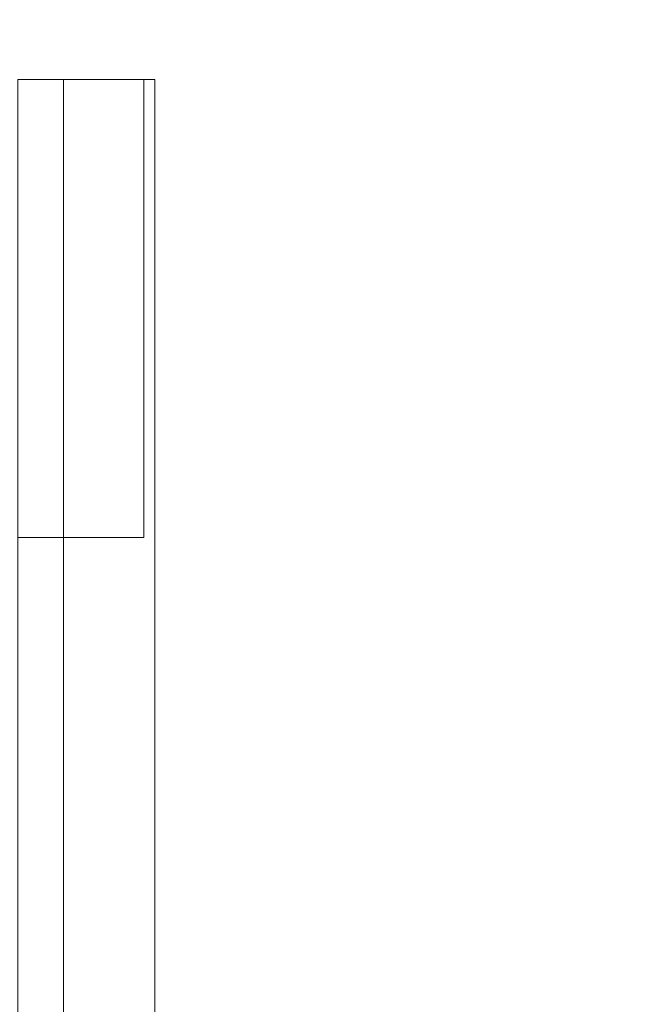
# Model space of a CAD drawing. Header units: inches. Extents: x -412 to -304, y -62 to 18.
# Tile 285 of 656: x -360.296 to -359.756, y -28.739 to -27.892. Entities that reach past the tile are written whole.
import ezdxf

# ---------------------------------------------------------------- set-up
doc = ezdxf.new("R2010")
doc.units = ezdxf.units.IN
doc.header["$LTSCALE"] = 32
doc.header["$MEASUREMENT"] = 0
doc.linetypes.add('Dash Style-1', pattern=[0.083328, 0.041656, -0.041672])
for name, color, linetype, lineweight in [('Black', 7, 'Continuous', 18), ('DashLineFill', 7, 'Dash Style-1', 13), ('Drawing', 7, 'Continuous', 18), ('Metal_HtAdjMech', 7, 'Continuous', 18), ('None', 7, 'Continuous', 18), ('SolidLine', 7, 'Continuous', 15), ('Wood_1-H', 7, 'Continuous', 13)]:
    doc.layers.add(name, color=color, linetype=linetype, lineweight=lineweight)

# ---------------------------------------------------------------- blocks, each defined once
blk = doc.blocks.new('Group-20')
at = {"layer": 'Black'}
for points in [[(-34.54794, 16.53613, 28.9791), (34.54794, 16.53613, 28.9791), (34.54794, -16.53613, 28.9791), (-34.54794, -16.53613, 28.9791)], [(-34.54794, 16.53613, 27.70079), (34.54794, 16.53613, 27.70079), (34.54794, -16.53613, 27.70079), (-34.54794, -16.53613, 27.70079)]]:
    blk.add_3dface(points, dxfattribs=at)
at = {"layer": 'Wood_1-H'}
for points in [[(-35.96494, 17.95313, 28.99879), (35.96494, 17.95313, 28.99879), (35.96494, -17.95313, 28.99879), (-35.96494, -17.95313, 28.99879)], [(-35.96494, 17.95313, 28.9791), (35.96494, 17.95313, 28.9791), (35.96494, -17.95313, 28.9791), (-35.96494, -17.95313, 28.9791)]]:
    blk.add_3dface(points, dxfattribs=at)
blk = doc.blocks.new('MpHtAdjTrough-1095 (3D)')
at = {"layer": 'Black'}
for points in [[(-17.3622, -4.05467, -1.5537), (17.3622, -4.05467, -1.5537), (17.3622, 2.5995, -3.97562), (-17.3622, 2.5995, -3.97562)], [(-17.3622, 2.59168, -4.03646), (17.3622, 2.59168, -4.03646), (17.3622, -4.07513, -1.60994), (-17.3622, -4.07513, -1.60994)]]:
    blk.add_3dface(points, dxfattribs=at)
blk = doc.blocks.new('TEK04-FrameB (3D)')
at = {"layer": 'Metal_HtAdjMech'}
for points, invisible_edges in [([(0, -0.37745, 10.11826), (20.57087, -0.37745, 10.11826), (20.57087, -0.37402, 10.11811), (0, -0.37402, 10.11811)], 1), ([(0, -0.38085, 10.11871), (20.57087, -0.38085, 10.11871), (20.57087, -0.37745, 10.11826), (0, -0.37745, 10.11826)], 5), ([(0, -0.38421, 10.11945), (20.57087, -0.38421, 10.11945), (20.57087, -0.38085, 10.11871), (0, -0.38085, 10.11871)], 5), ([(20.57087, -0.37745, 11.53528), (8.57283, -0.37745, 11.53528), (8.57283, -0.37402, 11.53543), (20.17717, -0.37402, 11.53543)], 9), ([(8.57283, -0.37745, 11.53528), (20.57087, -0.37745, 11.53528), (20.57087, -0.38085, 11.53483), (8.57283, -0.38085, 11.53483)], 5), ([(8.57283, -0.38085, 11.53483), (20.57087, -0.38085, 11.53483), (20.57087, -0.38421, 11.53409), (8.57283, -0.38421, 11.53409)], 5), ([(9.25197, -0.37402, 10.03937), (20.57087, -0.37402, 10.03937), (20.57087, -0.38431, 10.03982), (9.25197, -0.38431, 10.03982)], 4), ([(20.17717, -0.37402, 11.61417), (19.74409, -0.37402, 11.61417), (19.74409, -0.38431, 11.61372), (20.17717, -0.38431, 11.61372)], 4), ([(20.17717, -0.37402, 11.53543), (20.57087, -0.37402, 11.53543), (20.57087, -0.37745, 11.53528)], 8), ([(20.17717, -0.37402, 11.53543), (20.17717, -0.45753, 11.57958), (20.17717, -0.46449, 11.57198), (20.17717, -0.47077, 11.56381)], 9), ([(20.17717, -0.37402, 11.53543), (20.17717, -0.44176, 11.59281), (20.17717, -0.44994, 11.58654), (20.17717, -0.45753, 11.57958)], 9), ([(20.17717, -0.37402, 11.53543), (20.17717, -0.42393, 11.60311), (20.17717, -0.43307, 11.59835), (20.17717, -0.44176, 11.59281)], 9), ([(20.17717, -0.37402, 11.53543), (20.17717, -0.39453, 11.61238), (20.17717, -0.40458, 11.61015)], 9), ([(20.17717, -0.40458, 11.61015), (20.17717, -0.41441, 11.60705), (20.17717, -0.42393, 11.60311), (20.17717, -0.37402, 11.53543)], 12), ([(20.17717, -0.37402, 11.53543), (20.17717, -0.37402, 11.61417), (20.17717, -0.38431, 11.61372), (20.17717, -0.39453, 11.61238)], 9), ([(20.17717, -0.47077, 11.56381), (20.17717, -0.4763, 11.55512), (20.17717, -0.48106, 11.54598), (20.17717, -0.37402, 11.53543)], 12), ([(20.17717, -0.48106, 11.54598), (20.17717, -0.4824, 11.54299), (20.17717, -0.4824, 11.53543), (20.17717, -0.37402, 11.53543)], 8), ([(20.57087, -0.37402, 10.11811), (20.57087, -0.37745, 10.11826), (20.57087, -0.38431, 10.03982), (20.57087, -0.37402, 10.03937)], 10), ([(20.57087, -0.37745, 11.53528), (20.57087, -0.37402, 11.53543), (20.57087, -0.4824, 11.53543)], 8), ([(20.57087, -0.37745, 10.11826), (20.57087, -0.38085, 10.11871), (20.57087, -0.39453, 10.04116), (20.57087, -0.38431, 10.03982)], 10), ([(20.57087, -0.38085, 11.53483), (20.57087, -0.37745, 11.53528), (20.57087, -0.4824, 11.53543)], 10), ([(20.57087, -0.40458, 10.04339), (20.57087, -0.39453, 10.04116), (20.57087, -0.38085, 10.11871), (20.57087, -0.38421, 10.11945)], 10), ([(20.57087, -0.38421, 11.53409), (20.57087, -0.38085, 11.53483), (20.57087, -0.4824, 11.53543)], 10), ([(0, -0.38748, 10.12048), (20.57087, -0.38748, 10.12048), (20.57087, -0.38421, 10.11945), (0, -0.38421, 10.11945)], 5), ([(0, -0.39065, 10.1218), (20.57087, -0.39065, 10.1218), (20.57087, -0.38748, 10.12048), (0, -0.38748, 10.12048)], 5), ([(8.57283, -0.38421, 11.53409), (20.57087, -0.38421, 11.53409), (20.57087, -0.38748, 11.53306), (8.57283, -0.38748, 11.53306)], 5), ([(8.57283, -0.38748, 11.53306), (20.57087, -0.38748, 11.53306), (20.57087, -0.39065, 11.53174), (8.57283, -0.39065, 11.53174)], 5), ([(9.25197, -0.38431, 10.03982), (20.57087, -0.38431, 10.03982), (20.57087, -0.39453, 10.04116), (9.25197, -0.39453, 10.04116)], 5), ([(20.17717, -0.38431, 11.61372), (19.74409, -0.38431, 11.61372), (19.74409, -0.39453, 11.61238), (20.17717, -0.39453, 11.61238)], 5), ([(20.57087, -0.4824, 11.53543), (20.57087, -0.38748, 11.53306), (20.57087, -0.38421, 11.53409)], 9), ([(20.57087, -0.38421, 10.11945), (20.57087, -0.38748, 10.12048), (20.57087, -0.41441, 10.04649), (20.57087, -0.40458, 10.04339)], 10), ([(20.57087, -0.42393, 10.05044), (20.57087, -0.41441, 10.04649), (20.57087, -0.38748, 10.12048), (20.57087, -0.39065, 10.1218)], 10), ([(20.57087, -0.39065, 11.53174), (20.57087, -0.38748, 11.53306), (20.57087, -0.4824, 11.53543)], 10), ([(0, -0.3937, 10.12338), (20.57087, -0.3937, 10.12338), (20.57087, -0.39065, 10.1218), (0, -0.39065, 10.1218)], 5), ([(0, -0.3966, 10.12523), (20.57087, -0.3966, 10.12523), (20.57087, -0.3937, 10.12338), (0, -0.3937, 10.12338)], 5), ([(0, -0.39932, 10.12732), (20.57087, -0.39932, 10.12732), (20.57087, -0.3966, 10.12523), (0, -0.3966, 10.12523)], 5), ([(8.57283, -0.39065, 11.53174), (20.57087, -0.39065, 11.53174), (20.57087, -0.3937, 11.53016), (8.57283, -0.3937, 11.53016)], 5), ([(8.57283, -0.3937, 11.53016), (20.57087, -0.3937, 11.53016), (20.57087, -0.3966, 11.52831), (8.57283, -0.3966, 11.52831)], 5), ([(8.57283, -0.3966, 11.52831), (20.57087, -0.3966, 11.52831), (20.57087, -0.39932, 11.52622), (8.57283, -0.39932, 11.52622)], 5), ([(9.25197, -0.39453, 10.04116), (20.57087, -0.39453, 10.04116), (20.57087, -0.40458, 10.04339), (9.25197, -0.40458, 10.04339)], 5), ([(20.17717, -0.39453, 11.61238), (19.74409, -0.39453, 11.61238), (19.74409, -0.40458, 11.61015), (20.17717, -0.40458, 11.61015)], 5), ([(20.57087, -0.4824, 11.53543), (20.57087, -0.3937, 11.53016), (20.57087, -0.39065, 11.53174)], 9), ([(20.57087, -0.39065, 10.1218), (20.57087, -0.3937, 10.12338), (20.57087, -0.43307, 10.05519), (20.57087, -0.42393, 10.05044)], 10), ([(20.57087, -0.44176, 10.06073), (20.57087, -0.43307, 10.05519), (20.57087, -0.3937, 10.12338), (20.57087, -0.3966, 10.12523)], 10), ([(20.57087, -0.3966, 11.52831), (20.57087, -0.3937, 11.53016), (20.57087, -0.4824, 11.53543)], 10), ([(20.57087, -0.4824, 11.53543), (20.57087, -0.39932, 11.52622), (20.57087, -0.3966, 11.52831)], 9), ([(20.57087, -0.3966, 10.12523), (20.57087, -0.39932, 10.12732), (20.57087, -0.44994, 10.067), (20.57087, -0.44176, 10.06073)], 10), ([(0, -0.40185, 10.12964), (20.57087, -0.40185, 10.12964), (20.57087, -0.39932, 10.12732), (0, -0.39932, 10.12732)], 5), ([(0, -0.40417, 10.13217), (20.57087, -0.40417, 10.13217), (20.57087, -0.40185, 10.12964), (0, -0.40185, 10.12964)], 5), ([(0, -0.40627, 10.1349), (20.57087, -0.40627, 10.1349), (20.57087, -0.40417, 10.13217), (0, -0.40417, 10.13217)], 5), ([(0, -0.40811, 10.1378), (20.57087, -0.40811, 10.1378), (20.57087, -0.40627, 10.1349), (0, -0.40627, 10.1349)], 5), ([(8.57283, -0.39932, 11.52622), (20.57087, -0.39932, 11.52622), (20.57087, -0.40185, 11.5239), (8.57283, -0.40185, 11.5239)], 5), ([(8.57283, -0.40185, 11.5239), (20.57087, -0.40185, 11.5239), (20.57087, -0.40417, 11.52137), (8.57283, -0.40417, 11.52137)], 5), ([(8.57283, -0.40417, 11.52137), (20.57087, -0.40417, 11.52137), (20.57087, -0.40627, 11.51864), (8.57283, -0.40627, 11.51864)], 5), ([(8.57283, -0.40627, 11.51864), (20.57087, -0.40627, 11.51864), (20.57087, -0.40811, 11.51575), (8.57283, -0.40811, 11.51575)], 5), ([(9.25197, -0.40458, 10.04339), (20.57087, -0.40458, 10.04339), (20.57087, -0.41441, 10.04649), (9.25197, -0.41441, 10.04649)], 5), ([(20.17717, -0.40458, 11.61015), (19.74409, -0.40458, 11.61015), (19.74409, -0.41441, 11.60705), (20.17717, -0.41441, 11.60705)], 5), ([(20.57087, -0.45753, 10.07396), (20.57087, -0.44994, 10.067), (20.57087, -0.39932, 10.12732), (20.57087, -0.40185, 10.12964)], 10), ([(20.57087, -0.40185, 11.5239), (20.57087, -0.39932, 11.52622), (20.57087, -0.4824, 11.53543)], 10), ([(20.57087, -0.4824, 11.53543), (20.57087, -0.40417, 11.52137), (20.57087, -0.40185, 11.5239)], 9), ([(20.57087, -0.40185, 10.12964), (20.57087, -0.40417, 10.13217), (20.57087, -0.46449, 10.08156), (20.57087, -0.45753, 10.07396)], 10), ([(20.57087, -0.40627, 11.51864), (20.57087, -0.40417, 11.52137), (20.57087, -0.4824, 11.53543)], 10), ([(20.57087, -0.40417, 10.13217), (20.57087, -0.40627, 10.1349), (20.57087, -0.47077, 10.08974), (20.57087, -0.46449, 10.08156)], 10), ([(20.57087, -0.4824, 11.53543), (20.57087, -0.40811, 11.51575), (20.57087, -0.40627, 11.51864)], 9), ([(20.57087, -0.4763, 10.09843), (20.57087, -0.47077, 10.08974), (20.57087, -0.40627, 10.1349), (20.57087, -0.40811, 10.1378)], 10), ([(0, -0.4097, 10.14084), (20.57087, -0.4097, 10.14084), (20.57087, -0.40811, 10.1378), (0, -0.40811, 10.1378)], 5), ([(0, -0.41101, 10.14401), (20.57087, -0.41101, 10.14401), (20.57087, -0.4097, 10.14084), (0, -0.4097, 10.14084)], 5), ([(0, -0.41204, 10.14729), (20.57087, -0.41204, 10.14729), (20.57087, -0.41101, 10.14401), (0, -0.41101, 10.14401)], 5), ([(0, -0.41279, 10.15064), (20.57087, -0.41279, 10.15064), (20.57087, -0.41204, 10.14729), (0, -0.41204, 10.14729)], 5), ([(0, -0.41324, 10.15405), (20.57087, -0.41324, 10.15405), (20.57087, -0.41279, 10.15064), (0, -0.41279, 10.15064)], 5), ([(20.57087, -0.41324, 10.15405), (0, -0.41324, 10.15405), (7.81988, -0.41339, 10.15748), (12.99705, -0.41339, 10.15748)], 11), ([(8.57283, -0.40811, 11.51575), (20.57087, -0.40811, 11.51575), (20.57087, -0.4097, 11.5127), (8.57283, -0.4097, 11.5127)], 5), ([(8.57283, -0.4097, 11.5127), (20.57087, -0.4097, 11.5127), (20.57087, -0.41101, 11.50953), (8.57283, -0.41101, 11.50953)], 5), ([(8.57283, -0.41101, 11.50953), (20.57087, -0.41101, 11.50953), (20.57087, -0.41204, 11.50625), (8.57283, -0.41204, 11.50625)], 5), ([(8.57283, -0.41204, 11.50625), (20.57087, -0.41204, 11.50625), (20.57087, -0.41279, 11.5029), (8.57283, -0.41279, 11.5029)], 5), ([(8.57283, -0.41279, 11.5029), (20.57087, -0.41279, 11.5029), (20.57087, -0.41324, 11.49949), (8.57283, -0.41324, 11.49949)], 5), ([(8.57283, -0.41324, 11.49949), (20.57087, -0.41324, 11.49949), (18.0561, -0.41339, 11.49606), (12.99705, -0.41339, 11.49606)], 11), ([(9.25197, -0.41441, 10.04649), (20.57087, -0.41441, 10.04649), (20.57087, -0.42393, 10.05044), (9.25197, -0.42393, 10.05044)], 5), ([(20.57087, -0.41324, 10.15405), (12.99705, -0.41339, 10.15748), (18.0561, -0.41339, 10.15748)], 9), ([(20.57087, -0.41324, 10.15405), (18.0561, -0.41339, 10.15748), (19.14862, -0.41339, 10.15748)], 9), ([(20.57087, -0.41324, 11.49949), (19.14862, -0.41339, 11.49606), (18.0561, -0.41339, 11.49606)], 9), ([(19.14862, -0.41339, 10.15748), (20.26575, -0.41339, 10.15748), (20.57087, -0.41324, 10.15405)], 10), ([(20.26575, -0.41339, 11.49606), (19.14862, -0.41339, 11.49606), (20.57087, -0.41324, 11.49949)], 10), ([(19.78346, -0.41339, 11.00394), (19.76802, -0.41339, 11.00326), (19.14862, -0.41339, 11.33858), (20.26575, -0.41339, 11.33858)], 14), ([(20.26575, -0.41339, 10.15748), (19.14862, -0.41339, 10.15748), (19.76802, -0.41339, 10.65028), (19.78346, -0.41339, 10.64961)], 10), ([(19.14862, -0.41339, 11.49606), (20.26575, -0.41339, 11.49606), (20.26575, -0.41339, 11.33858), (19.14862, -0.41339, 11.33858)], 14), ([(20.17717, -0.41441, 11.60705), (19.74409, -0.41441, 11.60705), (19.74409, -0.42393, 11.60311), (20.17717, -0.42393, 11.60311)], 5), ([(19.76802, -0.41339, 10.65028), (19.76802, -0.49213, 10.65028), (19.78346, -0.49213, 10.64961), (19.78346, -0.41339, 10.64961)], 5), ([(19.78346, -0.41339, 11.00394), (19.78346, -0.49213, 11.00394), (19.76802, -0.49213, 11.00326), (19.76802, -0.41339, 11.00326)], 5), ([(20.26575, -0.41339, 11.33858), (19.79891, -0.41339, 11.00326), (19.78346, -0.41339, 11.00394)], 9), ([(19.78346, -0.41339, 10.64961), (19.79891, -0.41339, 10.65028), (20.26575, -0.41339, 10.15748)], 10), ([(19.78346, -0.41339, 10.64961), (19.78346, -0.49213, 10.64961), (19.79891, -0.49213, 10.65028), (19.79891, -0.41339, 10.65028)], 5), ([(19.79891, -0.41339, 11.00326), (19.79891, -0.49213, 11.00326), (19.78346, -0.49213, 11.00394), (19.78346, -0.41339, 11.00394)], 5), ([(20.26575, -0.41339, 11.33858), (19.81423, -0.41339, 11.00125), (19.79891, -0.41339, 11.00326)], 9), ([(19.79891, -0.41339, 10.65028), (19.81423, -0.41339, 10.6523), (20.26575, -0.41339, 10.15748)], 10), ([(19.79891, -0.41339, 10.65028), (19.79891, -0.49213, 10.65028), (19.81423, -0.49213, 10.6523), (19.81423, -0.41339, 10.6523)], 5), ([(19.81423, -0.41339, 11.00125), (19.81423, -0.49213, 11.00125), (19.79891, -0.49213, 11.00326), (19.79891, -0.41339, 11.00326)], 5), ([(19.82932, -0.41339, 10.9979), (19.81423, -0.41339, 11.00125), (20.26575, -0.41339, 11.33858)], 10), ([(20.26575, -0.41339, 10.15748), (19.81423, -0.41339, 10.6523), (19.82932, -0.41339, 10.65564)], 9), ([(19.81423, -0.41339, 10.6523), (19.81423, -0.49213, 10.6523), (19.82932, -0.49213, 10.65564), (19.82932, -0.41339, 10.65564)], 5), ([(19.82932, -0.41339, 10.9979), (19.82932, -0.49213, 10.9979), (19.81423, -0.49213, 11.00125), (19.81423, -0.41339, 11.00125)], 5), ([(20.26575, -0.41339, 11.33858), (19.84406, -0.41339, 10.99325), (19.82932, -0.41339, 10.9979)], 9), ([(19.82932, -0.41339, 10.65564), (19.84406, -0.41339, 10.66029), (20.26575, -0.41339, 10.15748)], 10), ([(19.82932, -0.41339, 10.65564), (19.82932, -0.49213, 10.65564), (19.84406, -0.49213, 10.66029), (19.84406, -0.41339, 10.66029)], 5), ([(19.84406, -0.41339, 10.99325), (19.84406, -0.49213, 10.99325), (19.82932, -0.49213, 10.9979), (19.82932, -0.41339, 10.9979)], 5), ([(19.85834, -0.41339, 10.98734), (19.84406, -0.41339, 10.99325), (20.26575, -0.41339, 11.33858)], 10), ([(20.26575, -0.41339, 10.15748), (19.84406, -0.41339, 10.66029), (19.85834, -0.41339, 10.66621)], 9), ([(19.84406, -0.41339, 10.66029), (19.84406, -0.49213, 10.66029), (19.85834, -0.49213, 10.66621), (19.85834, -0.41339, 10.66621)], 5), ([(19.85834, -0.41339, 10.98734), (19.85834, -0.49213, 10.98734), (19.84406, -0.49213, 10.99325), (19.84406, -0.41339, 10.99325)], 5), ([(20.26575, -0.41339, 11.33858), (19.87205, -0.41339, 10.9802), (19.85834, -0.41339, 10.98734)], 9), ([(19.85834, -0.41339, 10.66621), (19.87205, -0.41339, 10.67334), (20.26575, -0.41339, 10.15748)], 10), ([(19.85834, -0.41339, 10.66621), (19.85834, -0.49213, 10.66621), (19.87205, -0.49213, 10.67334), (19.87205, -0.41339, 10.67334)], 5), ([(19.87205, -0.41339, 10.9802), (19.87205, -0.49213, 10.9802), (19.85834, -0.49213, 10.98734), (19.85834, -0.41339, 10.98734)], 5), ([(20.26575, -0.41339, 11.33858), (19.88508, -0.41339, 10.9719), (19.87205, -0.41339, 10.9802)], 9), ([(20.26575, -0.41339, 10.15748), (19.87205, -0.41339, 10.67334), (19.88508, -0.41339, 10.68165)], 9), ([(19.87205, -0.41339, 10.67334), (19.87205, -0.49213, 10.67334), (19.88508, -0.49213, 10.68165), (19.88508, -0.41339, 10.68165)], 5), ([(19.88508, -0.41339, 10.9719), (19.88508, -0.49213, 10.9719), (19.87205, -0.49213, 10.9802), (19.87205, -0.41339, 10.9802)], 5), ([(19.89734, -0.41339, 10.96249), (19.88508, -0.41339, 10.9719), (20.26575, -0.41339, 11.33858)], 10), ([(19.88508, -0.41339, 10.68165), (19.89734, -0.41339, 10.69106), (20.26575, -0.41339, 10.15748)], 10), ([(19.88508, -0.41339, 10.68165), (19.88508, -0.49213, 10.68165), (19.89734, -0.49213, 10.69106), (19.89734, -0.41339, 10.69106)], 5), ([(19.89734, -0.41339, 10.96249), (19.89734, -0.49213, 10.96249), (19.88508, -0.49213, 10.9719), (19.88508, -0.41339, 10.9719)], 5), ([(20.26575, -0.41339, 11.33858), (20.26575, -0.41339, 10.95965), (19.90045, -0.41339, 10.95965), (19.89734, -0.41339, 10.96249)], 11), ([(19.89734, -0.41339, 10.69106), (19.90874, -0.41339, 10.7015), (20.26575, -0.41339, 10.15748)], 10), ([(19.89734, -0.41339, 10.69106), (19.89734, -0.49213, 10.69106), (19.90874, -0.49213, 10.7015), (19.90874, -0.41339, 10.7015)], 5), ([(19.90045, -0.49213, 10.95965), (19.89734, -0.49213, 10.96249), (19.89734, -0.41339, 10.96249), (19.90045, -0.41339, 10.95965)], 10), ([(19.90874, -0.41339, 10.95205), (19.90045, -0.41339, 10.95965), (20.26575, -0.41339, 10.95965)], 10), ([(19.90045, -0.41339, 10.95965), (19.90874, -0.41339, 10.95205), (19.90874, -0.49213, 10.95205), (19.90045, -0.49213, 10.95965)], 10), ([(20.26575, -0.41339, 10.15748), (19.90874, -0.41339, 10.7015), (19.91918, -0.41339, 10.71289)], 9), ([(19.91918, -0.41339, 10.94065), (19.90874, -0.41339, 10.95205), (20.26575, -0.41339, 10.95965)], 10), ([(19.90874, -0.41339, 10.7015), (19.90874, -0.49213, 10.7015), (19.91918, -0.49213, 10.71289), (19.91918, -0.41339, 10.71289)], 5), ([(19.91918, -0.41339, 10.94065), (19.91918, -0.49213, 10.94065), (19.90874, -0.49213, 10.95205), (19.90874, -0.41339, 10.95205)], 5), ([(19.92859, -0.41339, 10.92839), (19.91918, -0.41339, 10.94065), (20.26575, -0.41339, 10.95965)], 10), ([(20.26575, -0.41339, 10.15748), (19.91918, -0.41339, 10.71289), (19.92859, -0.41339, 10.72515)], 9), ([(19.91918, -0.41339, 10.71289), (19.91918, -0.49213, 10.71289), (19.92859, -0.49213, 10.72515), (19.92859, -0.41339, 10.72515)], 5), ([(19.92859, -0.41339, 10.92839), (19.92859, -0.49213, 10.92839), (19.91918, -0.49213, 10.94065), (19.91918, -0.41339, 10.94065)], 5), ([(20.26575, -0.41339, 10.95965), (19.93689, -0.41339, 10.91535), (19.92859, -0.41339, 10.92839)], 9), ([(19.92859, -0.41339, 10.72515), (19.93689, -0.41339, 10.73819), (20.26575, -0.41339, 10.15748)], 10), ([(19.92859, -0.41339, 10.72515), (19.92859, -0.49213, 10.72515), (19.93689, -0.49213, 10.73819), (19.93689, -0.41339, 10.73819)], 5), ([(19.93689, -0.41339, 10.91535), (19.93689, -0.49213, 10.91535), (19.92859, -0.49213, 10.92839), (19.92859, -0.41339, 10.92839)], 5), ([(20.26575, -0.41339, 10.95965), (19.94403, -0.41339, 10.90164), (19.93689, -0.41339, 10.91535)], 9), ([(19.93689, -0.41339, 10.73819), (19.94403, -0.41339, 10.7519), (20.26575, -0.41339, 10.15748)], 10), ([(19.93689, -0.41339, 10.73819), (19.93689, -0.49213, 10.73819), (19.94403, -0.49213, 10.7519), (19.94403, -0.41339, 10.7519)], 5), ([(19.94403, -0.41339, 10.90164), (19.94403, -0.49213, 10.90164), (19.93689, -0.49213, 10.91535), (19.93689, -0.41339, 10.91535)], 5), ([(19.94995, -0.41339, 10.88737), (19.94403, -0.41339, 10.90164), (20.26575, -0.41339, 10.95965)], 10), ([(20.26575, -0.41339, 10.15748), (19.94403, -0.41339, 10.7519), (19.94995, -0.41339, 10.76618)], 9), ([(19.94403, -0.41339, 10.7519), (19.94403, -0.49213, 10.7519), (19.94995, -0.49213, 10.76618), (19.94995, -0.41339, 10.76618)], 5), ([(19.94995, -0.41339, 10.88737), (19.94995, -0.49213, 10.88737), (19.94403, -0.49213, 10.90164), (19.94403, -0.41339, 10.90164)], 5), ([(20.26575, -0.41339, 10.95965), (19.95459, -0.41339, 10.87263), (19.94995, -0.41339, 10.88737)], 9), ([(19.94995, -0.41339, 10.76618), (19.95459, -0.41339, 10.78092), (20.26575, -0.41339, 10.95965), (20.26575, -0.41339, 10.15748)], 14), ([(19.94995, -0.41339, 10.76618), (19.94995, -0.49213, 10.76618), (19.95459, -0.49213, 10.78092), (19.95459, -0.41339, 10.78092)], 5), ([(19.95459, -0.41339, 10.87263), (19.95459, -0.49213, 10.87263), (19.94995, -0.49213, 10.88737), (19.94995, -0.41339, 10.88737)], 5), ([(20.26575, -0.41339, 10.95965), (19.95459, -0.41339, 10.78092), (19.95794, -0.41339, 10.79601)], 9), ([(19.95794, -0.41339, 10.85754), (19.95459, -0.41339, 10.87263), (20.26575, -0.41339, 10.95965)], 10), ([(19.95459, -0.41339, 10.78092), (19.95459, -0.49213, 10.78092), (19.95794, -0.49213, 10.79601), (19.95794, -0.41339, 10.79601)], 5), ([(19.95794, -0.41339, 10.85754), (19.95794, -0.49213, 10.85754), (19.95459, -0.49213, 10.87263), (19.95459, -0.41339, 10.87263)], 5), ([(20.26575, -0.41339, 10.95965), (19.95794, -0.41339, 10.79601), (19.95996, -0.41339, 10.81133)], 9), ([(19.95996, -0.41339, 10.84221), (19.95794, -0.41339, 10.85754), (20.26575, -0.41339, 10.95965)], 10), ([(19.95794, -0.41339, 10.79601), (19.95794, -0.49213, 10.79601), (19.95996, -0.49213, 10.81133), (19.95996, -0.41339, 10.81133)], 5), ([(19.95996, -0.41339, 10.84221), (19.95996, -0.49213, 10.84221), (19.95794, -0.49213, 10.85754), (19.95794, -0.41339, 10.85754)], 5), ([(20.26575, -0.41339, 10.95965), (19.95996, -0.41339, 10.81133), (19.96063, -0.41339, 10.82677)], 9), ([(19.96063, -0.41339, 10.82677), (19.95996, -0.41339, 10.84221), (20.26575, -0.41339, 10.95965)], 10), ([(19.95996, -0.41339, 10.81133), (19.95996, -0.49213, 10.81133), (19.96063, -0.49213, 10.82677), (19.96063, -0.41339, 10.82677)], 5), ([(19.96063, -0.41339, 10.82677), (19.96063, -0.49213, 10.82677), (19.95996, -0.49213, 10.84221), (19.95996, -0.41339, 10.84221)], 5), ([(20.26575, -0.41339, 10.15748), (20.57087, -0.41339, 10.15748), (20.57087, -0.41324, 10.15405)], 8), ([(20.57087, -0.41324, 11.49949), (20.57087, -0.41339, 11.49606), (20.26575, -0.41339, 11.49606)], 8), ([(20.26575, -0.41339, 11.49606), (20.57087, -0.41339, 11.49606), (20.57087, -0.41339, 11.33858), (20.26575, -0.41339, 11.33858)], 12), ([(20.26575, -0.41339, 11.33858), (20.57087, -0.41339, 11.33858), (20.57087, -0.41339, 10.95965), (20.26575, -0.41339, 10.95965)], 13), ([(20.26575, -0.41339, 10.95965), (20.57087, -0.41339, 10.95965), (20.57087, -0.41339, 10.15748), (20.26575, -0.41339, 10.15748)], 9), ([(20.57087, -0.4097, 11.5127), (20.57087, -0.40811, 11.51575), (20.57087, -0.4824, 11.53543)], 10), ([(20.57087, -0.40811, 10.1378), (20.57087, -0.4097, 10.14084), (20.57087, -0.48106, 10.10756), (20.57087, -0.4763, 10.09843)], 10), ([(20.57087, -0.41101, 11.50953), (20.57087, -0.4097, 11.5127), (20.57087, -0.4824, 11.53543)], 10), ([(20.57087, -0.485, 10.11708), (20.57087, -0.48106, 10.10756), (20.57087, -0.4097, 10.14084), (20.57087, -0.41101, 10.14401)], 10), ([(20.57087, -0.4824, 11.53543), (20.57087, -0.4881, 11.52663), (20.57087, -0.41204, 11.50625), (20.57087, -0.41101, 11.50953)], 11), ([(20.57087, -0.41101, 10.14401), (20.57087, -0.41204, 10.14729), (20.57087, -0.4881, 10.12691), (20.57087, -0.485, 10.11708)], 10), ([(20.57087, -0.4881, 11.52663), (20.57087, -0.49033, 11.51657), (20.57087, -0.41279, 11.5029), (20.57087, -0.41204, 11.50625)], 10), ([(20.57087, -0.41204, 10.14729), (20.57087, -0.41279, 10.15064), (20.57087, -0.49033, 10.13697), (20.57087, -0.4881, 10.12691)], 10), ([(20.57087, -0.49168, 10.14719), (20.57087, -0.49033, 10.13697), (20.57087, -0.41279, 10.15064), (20.57087, -0.41324, 10.15405)], 10), ([(20.57087, -0.41324, 11.49949), (20.57087, -0.41279, 11.5029), (20.57087, -0.49033, 11.51657), (20.57087, -0.49168, 11.50636)], 10), ([(20.57087, -0.49213, 10.15748), (20.57087, -0.49168, 10.14719), (20.57087, -0.41324, 10.15405), (20.57087, -0.41339, 10.15748)], 10), ([(20.57087, -0.41339, 11.49606), (20.57087, -0.41324, 11.49949), (20.57087, -0.49168, 11.50636), (20.57087, -0.49213, 11.49606)], 10), ([(20.57087, -0.41339, 10.95965), (20.57087, -0.41339, 11.33858), (20.57087, -0.49213, 11.33858), (20.57087, -0.49213, 10.95965)], 10), ([(20.57087, -0.41339, 11.33858), (20.57087, -0.41339, 11.49606), (20.57087, -0.49213, 11.49606), (20.57087, -0.49213, 11.33858)], 10), ([(20.57087, -0.49213, 10.95965), (20.57087, -0.49213, 10.15748), (20.57087, -0.41339, 10.15748), (20.57087, -0.41339, 10.95965)], 10), ([(9.25197, -0.42393, 10.05044), (20.57087, -0.42393, 10.05044), (20.57087, -0.43307, 10.05519), (9.25197, -0.43307, 10.05519)], 5), ([(20.17717, -0.42393, 11.60311), (19.74409, -0.42393, 11.60311), (19.74409, -0.43307, 11.59835), (20.17717, -0.43307, 11.59835)], 5), ([(9.25197, -0.43307, 10.05519), (20.57087, -0.43307, 10.05519), (20.57087, -0.44176, 10.06073), (9.25197, -0.44176, 10.06073)], 5), ([(20.17717, -0.43307, 11.59835), (19.74409, -0.43307, 11.59835), (19.74409, -0.44176, 11.59281), (20.17717, -0.44176, 11.59281)], 5), ([(9.25197, -0.44176, 10.06073), (20.57087, -0.44176, 10.06073), (20.57087, -0.44994, 10.067), (9.25197, -0.44994, 10.067)], 5), ([(20.17717, -0.44176, 11.59281), (19.74409, -0.44176, 11.59281), (19.74409, -0.44994, 11.58654), (20.17717, -0.44994, 11.58654)], 5), ([(9.25197, -0.44994, 10.067), (20.57087, -0.44994, 10.067), (20.57087, -0.45753, 10.07396), (9.25197, -0.45753, 10.07396)], 5), ([(20.17717, -0.44994, 11.58654), (19.74409, -0.44994, 11.58654), (19.74409, -0.45753, 11.57958), (20.17717, -0.45753, 11.57958)], 5), ([(9.25197, -0.45753, 10.07396), (20.57087, -0.45753, 10.07396), (20.57087, -0.46449, 10.08156), (9.25197, -0.46449, 10.08156)], 5), ([(9.25197, -0.46449, 10.08156), (20.57087, -0.46449, 10.08156), (20.57087, -0.47077, 10.08974), (9.25197, -0.47077, 10.08974)], 5), ([(20.17717, -0.45753, 11.57958), (19.74409, -0.45753, 11.57958), (19.74409, -0.46449, 11.57198), (20.17717, -0.46449, 11.57198)], 5), ([(20.17717, -0.46449, 11.57198), (19.74409, -0.46449, 11.57198), (19.74409, -0.47077, 11.56381), (20.17717, -0.47077, 11.56381)], 5), ([(9.25197, -0.47077, 10.08974), (20.57087, -0.47077, 10.08974), (20.57087, -0.4763, 10.09843), (9.25197, -0.4763, 10.09843)], 5), ([(20.17717, -0.47077, 11.56381), (19.74409, -0.47077, 11.56381), (19.74409, -0.4763, 11.55512), (20.17717, -0.4763, 11.55512)], 5), ([(9.25197, -0.4763, 10.09843), (20.57087, -0.4763, 10.09843), (20.57087, -0.48106, 10.10756), (9.25197, -0.48106, 10.10756)], 5), ([(9.25197, -0.48106, 10.10756), (20.57087, -0.48106, 10.10756), (20.57087, -0.485, 10.11708), (9.25197, -0.485, 10.11708)], 5), ([(20.17717, -0.4763, 11.55512), (19.74409, -0.4763, 11.55512), (19.74409, -0.48106, 11.54598), (20.17717, -0.48106, 11.54598)], 5), ([(19.74409, -0.48106, 11.54598), (19.74409, -0.485, 11.53646), (20.17717, -0.4824, 11.54299)], 10), ([(20.17717, -0.4824, 11.54299), (20.17717, -0.48106, 11.54598), (19.74409, -0.48106, 11.54598)], 10), ([(19.74409, -0.485, 11.53646), (20.57087, -0.485, 11.53646), (20.57087, -0.4824, 11.54299), (20.17717, -0.4824, 11.54299)], 9), ([(20.57087, -0.4824, 11.53543), (20.57087, -0.4824, 11.54299), (20.57087, -0.485, 11.53646), (20.57087, -0.4881, 11.52663)], 8), ([(9.25197, -0.485, 10.11708), (20.57087, -0.485, 10.11708), (20.57087, -0.4881, 10.12691), (9.25197, -0.4881, 10.12691)], 5), ([(9.25197, -0.4881, 10.12691), (20.57087, -0.4881, 10.12691), (20.57087, -0.49033, 10.13697), (9.25197, -0.49033, 10.13697)], 5), ([(9.25197, -0.49033, 10.13697), (20.57087, -0.49033, 10.13697), (20.57087, -0.49168, 10.14719), (9.25197, -0.49168, 10.14719)], 5), ([(19.74409, -0.4881, 11.52663), (20.57087, -0.4881, 11.52663), (20.57087, -0.485, 11.53646), (19.74409, -0.485, 11.53646)], 5), ([(19.74409, -0.49033, 11.51657), (20.57087, -0.49033, 11.51657), (20.57087, -0.4881, 11.52663), (19.74409, -0.4881, 11.52663)], 5), ([(19.74409, -0.49168, 11.50636), (20.57087, -0.49168, 11.50636), (20.57087, -0.49033, 11.51657), (19.74409, -0.49033, 11.51657)], 5), ([(12.99705, -0.49213, 10.15748), (9.25197, -0.49213, 10.15748), (9.25197, -0.49168, 10.14719), (20.57087, -0.49168, 10.14719)], 12), ([(18.0561, -0.49213, 10.15748), (12.99705, -0.49213, 10.15748), (20.57087, -0.49168, 10.14719)], 10), ([(20.57087, -0.49168, 10.14719), (19.14862, -0.49213, 10.15748), (18.0561, -0.49213, 10.15748)], 9), ([(20.57087, -0.49168, 10.14719), (20.57087, -0.49213, 10.15748), (19.14862, -0.49213, 10.15748)], 8), ([(19.14862, -0.49213, 10.15748), (20.57087, -0.49213, 10.15748), (19.79891, -0.49213, 10.65028), (19.78346, -0.49213, 10.64961)], 10), ([(19.78346, -0.49213, 10.64961), (19.76802, -0.49213, 10.65028), (19.14862, -0.49213, 10.15748)], 10), ([(19.74409, -0.49213, 11.49606), (20.57087, -0.49213, 11.49606), (20.57087, -0.49168, 11.50636), (19.74409, -0.49168, 11.50636)], 4), ([(20.57087, -0.49213, 11.33858), (19.74409, -0.49213, 11.33858), (19.84406, -0.49213, 10.99325), (19.85834, -0.49213, 10.98734)], 11), ([(19.74409, -0.49213, 11.33858), (19.76802, -0.49213, 11.00326), (19.78346, -0.49213, 11.00394)], 9), ([(19.74409, -0.49213, 11.33858), (19.81423, -0.49213, 11.00125), (19.82932, -0.49213, 10.9979)], 9), ([(19.78346, -0.49213, 11.00394), (19.79891, -0.49213, 11.00326), (19.74409, -0.49213, 11.33858)], 10), ([(19.82932, -0.49213, 10.9979), (19.84406, -0.49213, 10.99325), (19.74409, -0.49213, 11.33858)], 10), ([(19.79891, -0.49213, 11.00326), (19.81423, -0.49213, 11.00125), (19.74409, -0.49213, 11.33858)], 10), ([(19.74409, -0.49213, 11.33858), (20.57087, -0.49213, 11.33858), (20.57087, -0.49213, 11.49606), (19.74409, -0.49213, 11.49606)], 1), ([(20.57087, -0.49213, 10.15748), (19.81423, -0.49213, 10.6523), (19.79891, -0.49213, 10.65028)], 9), ([(19.82932, -0.49213, 10.65564), (19.81423, -0.49213, 10.6523), (20.57087, -0.49213, 10.15748)], 10), ([(20.57087, -0.49213, 10.15748), (19.84406, -0.49213, 10.66029), (19.82932, -0.49213, 10.65564)], 9), ([(19.85834, -0.49213, 10.66621), (19.84406, -0.49213, 10.66029), (20.57087, -0.49213, 10.15748)], 10), ([(20.57087, -0.49213, 10.15748), (19.87205, -0.49213, 10.67334), (19.85834, -0.49213, 10.66621)], 9), ([(19.85834, -0.49213, 10.98734), (19.87205, -0.49213, 10.9802), (20.57087, -0.49213, 11.33858)], 10), ([(19.88508, -0.49213, 10.68165), (19.87205, -0.49213, 10.67334), (20.57087, -0.49213, 10.15748)], 10), ([(19.87205, -0.49213, 10.9802), (19.88508, -0.49213, 10.9719), (20.57087, -0.49213, 11.33858)], 10), ([(20.57087, -0.49213, 10.15748), (19.89734, -0.49213, 10.69106), (19.88508, -0.49213, 10.68165)], 9), ([(20.57087, -0.49213, 11.33858), (19.88508, -0.49213, 10.9719), (19.89734, -0.49213, 10.96249)], 9), ([(20.57087, -0.49213, 10.15748), (19.90874, -0.49213, 10.7015), (19.89734, -0.49213, 10.69106)], 9), ([(19.89734, -0.49213, 10.96249), (19.90045, -0.49213, 10.95965), (20.57087, -0.49213, 10.95965), (20.57087, -0.49213, 11.33858)], 10), ([(20.57087, -0.49213, 10.95965), (19.90045, -0.49213, 10.95965), (19.90874, -0.49213, 10.95205)], 9), ([(20.57087, -0.49213, 10.95965), (19.90874, -0.49213, 10.95205), (19.91918, -0.49213, 10.94065)], 9), ([(19.91918, -0.49213, 10.71289), (19.90874, -0.49213, 10.7015), (20.57087, -0.49213, 10.15748)], 10), ([(19.92859, -0.49213, 10.72515), (19.91918, -0.49213, 10.71289), (20.57087, -0.49213, 10.15748)], 10), ([(20.57087, -0.49213, 10.95965), (19.91918, -0.49213, 10.94065), (19.92859, -0.49213, 10.92839)], 9), ([(20.57087, -0.49213, 10.15748), (19.93689, -0.49213, 10.73819), (19.92859, -0.49213, 10.72515)], 9), ([(19.92859, -0.49213, 10.92839), (19.93689, -0.49213, 10.91535), (20.57087, -0.49213, 10.95965)], 10), ([(20.57087, -0.49213, 10.15748), (19.94403, -0.49213, 10.7519), (19.93689, -0.49213, 10.73819)], 9), ([(19.93689, -0.49213, 10.91535), (19.94403, -0.49213, 10.90164), (20.57087, -0.49213, 10.95965)], 10), ([(19.94995, -0.49213, 10.76618), (19.94403, -0.49213, 10.7519), (20.57087, -0.49213, 10.15748)], 10), ([(20.57087, -0.49213, 10.95965), (19.94403, -0.49213, 10.90164), (19.94995, -0.49213, 10.88737)], 9), ([(20.57087, -0.49213, 10.15748), (19.95459, -0.49213, 10.78092), (19.94995, -0.49213, 10.76618)], 9), ([(19.94995, -0.49213, 10.88737), (19.95459, -0.49213, 10.87263), (20.57087, -0.49213, 10.95965)], 10), ([(20.57087, -0.49213, 10.95965), (19.95459, -0.49213, 10.87263), (19.95794, -0.49213, 10.85754)], 9), ([(19.95794, -0.49213, 10.79601), (19.95459, -0.49213, 10.78092), (20.57087, -0.49213, 10.15748), (20.57087, -0.49213, 10.95965)], 10), ([(20.57087, -0.49213, 10.95965), (19.95794, -0.49213, 10.85754), (19.95996, -0.49213, 10.84221)], 9), ([(19.95996, -0.49213, 10.81133), (19.95794, -0.49213, 10.79601), (20.57087, -0.49213, 10.95965)], 10), ([(20.57087, -0.49213, 10.95965), (19.95996, -0.49213, 10.84221), (19.96063, -0.49213, 10.82677)], 9), ([(19.96063, -0.49213, 10.82677), (19.95996, -0.49213, 10.81133), (20.57087, -0.49213, 10.95965)], 10)]:
    blk.add_3dface(points, dxfattribs=dict(at, invisible_edges=invisible_edges))
for points in [[(20.17717, -0.37402, 11.53543), (20.17717, -0.4824, 11.53543), (20.57087, -0.4824, 11.53543), (20.57087, -0.37402, 11.53543)], [(20.17717, -0.4824, 11.54299), (20.57087, -0.4824, 11.54299), (20.57087, -0.4824, 11.53543), (20.17717, -0.4824, 11.53543)]]:
    blk.add_3dface(points, dxfattribs=at)
blk = doc.blocks.new('TEK04-Frame (3D)')
at = {"layer": 'DashLineFill', "color": 7, "transparency": 33554687}
blk.add_blockref('TEK04-FrameB (3D)', (-1.4565, 2.59843, -11.69291), dxfattribs=at)
blk = doc.blocks.new('Group-23')
at = {"layer": 'None'}
blk.add_blockref('Group-20', (0, 0), dxfattribs=at)
at = {"layer": 'SolidLine', "color": 7}
blk.add_blockref('MpHtAdjTrough-1095 (3D)', (0, 0, 27.70079), dxfattribs=at)
at = {"layer": 'SolidLine', "color": 7, "rotation": 180}
blk.add_blockref('TEK04-Frame (3D)', (21.55512, 0, 27.70079), dxfattribs=at)
blk = doc.blocks.new('MP Ht Adju Rect Table (3D)')
at = {"layer": 'None'}
blk.add_blockref('Group-23', (0, 0), dxfattribs=at)
at = {"layer": 'Drawing', "color": 0, "flags": 1}
for tag in ['Tag', 'Catalog', 'Option1', 'Option2', 'Option3', 'Option4', 'Option5', 'Option6', 'Option7', 'Option8', 'Option9', 'Option10', 'Option11', 'Option12', 'Custom', 'FinishGroup', 'Discount', 'Item2', 'Item3', 'Item6', 'Item9', 'Item10', 'Item12', 'Item13', 'Item16', 'Item19', 'Item20', 'Item21', 'Item22', 'Item23', 'Item24', 'Item25', 'Item8', 'Item18', 'Item1', 'Item4', 'Item5', 'Item7', 'Item11', 'Item14', 'Item15', 'Item17']:
    blk.add_attdef(tag, (-16.60664, -46.53056), '', height=0.00709, dxfattribs=at)

msp = doc.modelspace()

# ---------------------------------------------------------------- block references
at = {"layer": 'Drawing', "rotation": 270}
msp.add_blockref('MP Ht Adju Rect Table (3D)', (-358.07283, -25.50309), dxfattribs=at)

doc.saveas('drawing.dxf')
